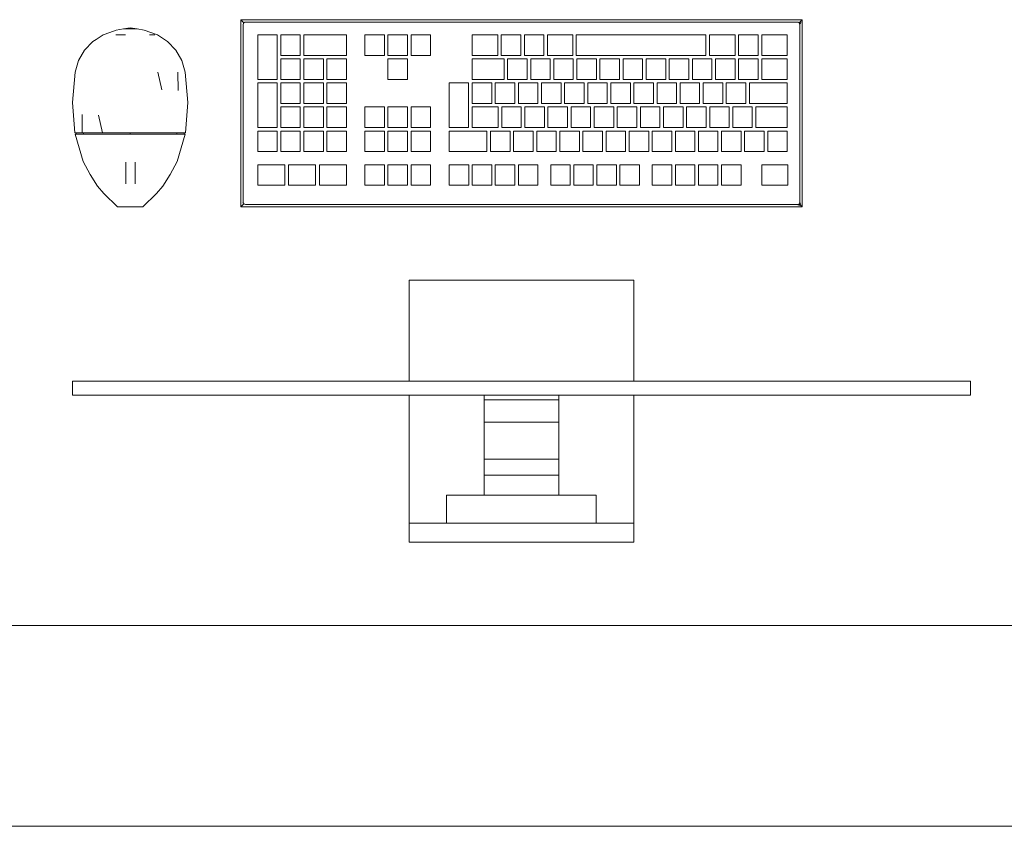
# Model space of a CAD drawing. Header units: millimetres. Extents: x 321 to 585, y -277 to 9.
# Tile 532 of 656: x 348.57 to 349.91, y -135.64 to -134.54. Entities that reach past the tile are written whole.
import ezdxf

# ---------------------------------------------------------------- set-up
doc = ezdxf.new("R2010")
doc.units = ezdxf.units.MM
doc.header["$MEASUREMENT"] = 0
doc.layers.add('IFC-Elemento construtivo genérico-Contorno', color=253, linetype='Continuous', lineweight=5)
doc.layers.add('IFC-Laje-Contorno', color=134, linetype='Continuous', lineweight=5)

msp = doc.modelspace()

# ---------------------------------------------------------------- linework, layer by layer
at = {"layer": 'IFC-Elemento construtivo genérico-Contorno', "lineweight": 5}
for p, q in [((348.8716, -134.5417), (348.8741, -134.5441)), ((348.8716, -134.7957), (348.8716, -134.5417)), ((348.8716, -134.5417), (349.6336, -134.5417)), ((349.6312, -134.5441), (349.6336, -134.5417)), ((349.6336, -134.7957), (349.6336, -134.5417)), ((348.7026, -134.5558), (348.7122, -134.5542)), ((348.7122, -134.5542), (348.7215, -134.5526)), ((348.7122, -134.5542), (348.7307, -134.5542)), ((348.7215, -134.5526), (348.7307, -134.5542)), ((348.7307, -134.5542), (348.7403, -134.5558)), ((348.8741, -134.5441), (348.8757, -134.5458)), ((348.8748, -134.548), (348.8754, -134.5465)), ((348.8748, -134.548), (348.8752, -134.5472)), ((348.8748, -134.7893), (348.8748, -134.548)), ((348.8752, -134.5472), (348.8754, -134.5465)), ((348.8754, -134.5465), (348.8757, -134.5458)), ((348.8757, -134.5458), (348.878, -134.5448)), ((348.8757, -134.5458), (348.8772, -134.5452)), ((348.8772, -134.5452), (348.8776, -134.545)), ((348.8776, -134.545), (348.878, -134.5448)), ((348.878, -134.5448), (349.6273, -134.5448)), ((349.6273, -134.5448), (349.6281, -134.5452)), ((349.6273, -134.5448), (349.6288, -134.5455)), ((349.6281, -134.5452), (349.6295, -134.5458)), ((349.6288, -134.5455), (349.6295, -134.5458)), ((349.6295, -134.5458), (349.6312, -134.5441)), ((349.6295, -134.5458), (349.6301, -134.5472)), ((349.6295, -134.5458), (349.6305, -134.548)), ((349.6301, -134.5472), (349.6303, -134.5476)), ((349.6303, -134.5476), (349.6305, -134.548)), ((349.6305, -134.7893), (349.6305, -134.548)), ((349.6308, -134.5474), (349.6318, -134.5454)), ((349.6308, -134.5474), (349.6311, -134.5467)), ((349.6311, -134.5467), (349.6318, -134.5454)), ((348.6709, -134.5712), (348.6752, -134.5684)), ((348.6752, -134.5684), (348.6847, -134.5624)), ((348.6847, -134.5624), (348.6936, -134.5591)), ((348.6936, -134.5591), (348.7026, -134.5558)), ((348.702, -134.5624), (348.715, -134.5624)), ((348.7085, -134.5624), (348.715, -134.5624)), ((348.7403, -134.5558), (348.7583, -134.5624)), ((348.7475, -134.5624), (348.755, -134.5624)), ((348.7475, -134.5624), (348.7518, -134.5624)), ((348.7583, -134.5624), (348.7678, -134.5684)), ((348.7678, -134.5684), (348.7721, -134.5712)), ((348.8945, -134.6227), (348.8945, -134.5623)), ((348.8945, -134.5623), (348.921, -134.5623)), ((348.921, -134.6227), (348.921, -134.5623)), ((348.9258, -134.5901), (348.9258, -134.5623)), ((348.9258, -134.5623), (348.9523, -134.5623)), ((348.9523, -134.5901), (348.9523, -134.5623)), ((348.9572, -134.5901), (348.9572, -134.5623)), ((348.9572, -134.5623), (349.015, -134.5623)), ((349.015, -134.5901), (349.015, -134.5623)), ((349.04, -134.5623), (349.0666, -134.5623)), ((349.04, -134.5901), (349.04, -134.5623)), ((349.0666, -134.5901), (349.0666, -134.5623)), ((349.0714, -134.5623), (349.0979, -134.5623)), ((349.0714, -134.5901), (349.0714, -134.5623)), ((349.0979, -134.5901), (349.0979, -134.5623)), ((349.1027, -134.5623), (349.1293, -134.5623)), ((349.1027, -134.5901), (349.1027, -134.5623)), ((349.1293, -134.5901), (349.1293, -134.5623)), ((349.1857, -134.5901), (349.1857, -134.5623)), ((349.1857, -134.5623), (349.2203, -134.5623)), ((349.2203, -134.5901), (349.2203, -134.5623)), ((349.2251, -134.5901), (349.2251, -134.5623)), ((349.2251, -134.5623), (349.2516, -134.5623)), ((349.2516, -134.5901), (349.2516, -134.5623)), ((349.2565, -134.5901), (349.2565, -134.5623)), ((349.2565, -134.5623), (349.283, -134.5623)), ((349.283, -134.5901), (349.283, -134.5623)), ((349.2878, -134.5901), (349.2878, -134.5623)), ((349.2878, -134.5623), (349.3222, -134.5623)), ((349.3222, -134.5901), (349.3222, -134.5623)), ((349.327, -134.5901), (349.327, -134.5623)), ((349.327, -134.5623), (349.5029, -134.5623)), ((349.5029, -134.5901), (349.5029, -134.5623)), ((349.5077, -134.5901), (349.5077, -134.5623)), ((349.5077, -134.5623), (349.5425, -134.5623)), ((349.5425, -134.5901), (349.5425, -134.5623)), ((349.5473, -134.5901), (349.5473, -134.5623)), ((349.5473, -134.5623), (349.5738, -134.5623)), ((349.5738, -134.5901), (349.5738, -134.5623)), ((349.5787, -134.5901), (349.5787, -134.5623)), ((349.5787, -134.5623), (349.6134, -134.5623)), ((349.6134, -134.5901), (349.6134, -134.5623)), ((348.6595, -134.5829), (348.6709, -134.5712)), ((348.7721, -134.5712), (348.7834, -134.5829)), ((348.6513, -134.5971), (348.6595, -134.5829)), ((348.7834, -134.5829), (348.7917, -134.5971)), ((348.9258, -134.5901), (348.9523, -134.5901)), ((348.9258, -134.6227), (348.9258, -134.5949)), ((348.9258, -134.5949), (348.9523, -134.5949)), ((348.9523, -134.6227), (348.9523, -134.5949)), ((348.9572, -134.5901), (349.015, -134.5901)), ((348.9572, -134.6227), (348.9572, -134.5949)), ((348.9572, -134.5949), (348.9837, -134.5949)), ((348.9837, -134.6227), (348.9837, -134.5949)), ((348.9885, -134.6227), (348.9885, -134.5949)), ((348.9885, -134.5949), (349.015, -134.5949)), ((349.015, -134.6227), (349.015, -134.5949)), ((349.04, -134.5901), (349.0666, -134.5901)), ((349.0714, -134.5901), (349.0979, -134.5901)), ((349.0714, -134.6227), (349.0714, -134.5949)), ((349.0714, -134.5949), (349.0979, -134.5949)), ((349.0979, -134.6227), (349.0979, -134.5949)), ((349.1027, -134.5901), (349.1293, -134.5901)), ((349.1857, -134.5901), (349.2203, -134.5901)), ((349.1857, -134.6227), (349.1857, -134.5949)), ((349.1857, -134.5949), (349.2289, -134.5949)), ((349.2251, -134.5901), (349.2516, -134.5901)), ((349.2289, -134.6227), (349.2289, -134.5949)), ((349.2338, -134.6227), (349.2338, -134.5949)), ((349.2338, -134.5949), (349.2603, -134.5949)), ((349.2565, -134.5901), (349.283, -134.5901)), ((349.2603, -134.6227), (349.2603, -134.5949)), ((349.2651, -134.6227), (349.2651, -134.5949)), ((349.2651, -134.5949), (349.2916, -134.5949)), ((349.2878, -134.5901), (349.3222, -134.5901)), ((349.2916, -134.6227), (349.2916, -134.5949)), ((349.2965, -134.6227), (349.2965, -134.5949)), ((349.2965, -134.5949), (349.323, -134.5949)), ((349.323, -134.6227), (349.323, -134.5949)), ((349.327, -134.5901), (349.5029, -134.5901)), ((349.3278, -134.6227), (349.3278, -134.5949)), ((349.3278, -134.5949), (349.3544, -134.5949)), ((349.3544, -134.6227), (349.3544, -134.5949)), ((349.3592, -134.6227), (349.3592, -134.5949)), ((349.3592, -134.5949), (349.3857, -134.5949)), ((349.3857, -134.6227), (349.3857, -134.5949)), ((349.3905, -134.6227), (349.3905, -134.5949)), ((349.3905, -134.5949), (349.4171, -134.5949)), ((349.4171, -134.6227), (349.4171, -134.5949)), ((349.4219, -134.6227), (349.4219, -134.5949)), ((349.4219, -134.5949), (349.4484, -134.5949)), ((349.4484, -134.6227), (349.4484, -134.5949)), ((349.4532, -134.6227), (349.4532, -134.5949)), ((349.4532, -134.5949), (349.4798, -134.5949)), ((349.4798, -134.6227), (349.4798, -134.5949)), ((349.4846, -134.6227), (349.4846, -134.5949)), ((349.4846, -134.5949), (349.5111, -134.5949)), ((349.5077, -134.5901), (349.5425, -134.5901)), ((349.5111, -134.6227), (349.5111, -134.5949)), ((349.516, -134.6227), (349.516, -134.5949)), ((349.516, -134.5949), (349.5425, -134.5949)), ((349.5425, -134.6227), (349.5425, -134.5949)), ((349.5473, -134.5901), (349.5738, -134.5901)), ((349.5473, -134.6227), (349.5473, -134.5949)), ((349.5473, -134.5949), (349.5738, -134.5949)), ((349.5738, -134.6227), (349.5738, -134.5949)), ((349.5787, -134.5901), (349.6134, -134.5901)), ((349.5787, -134.6227), (349.5787, -134.5949)), ((349.5787, -134.5949), (349.6134, -134.5949)), ((349.6134, -134.6227), (349.6134, -134.5949)), ((348.6466, -134.6127), (348.6513, -134.5971)), ((348.7917, -134.5971), (348.7963, -134.6127)), ((348.643, -134.654), (348.6466, -134.6127)), ((348.7589, -134.6127), (348.7645, -134.6367)), ((348.7863, -134.6127), (348.7867, -134.6377)), ((348.7963, -134.6127), (348.7999, -134.654)), ((348.8945, -134.6227), (348.921, -134.6227)), ((348.8945, -134.6878), (348.8945, -134.6275)), ((348.8945, -134.6275), (348.921, -134.6275)), ((348.921, -134.6878), (348.921, -134.6275)), ((348.9258, -134.6227), (348.9523, -134.6227)), ((348.9258, -134.6553), (348.9258, -134.6275)), ((348.9258, -134.6275), (348.9523, -134.6275)), ((348.9523, -134.6553), (348.9523, -134.6275)), ((348.9572, -134.6227), (348.9837, -134.6227)), ((348.9572, -134.6553), (348.9572, -134.6275)), ((348.9572, -134.6275), (348.9837, -134.6275)), ((348.9837, -134.6553), (348.9837, -134.6275)), ((348.9885, -134.6227), (349.015, -134.6227)), ((348.9885, -134.6553), (348.9885, -134.6275)), ((348.9885, -134.6275), (349.015, -134.6275)), ((349.015, -134.6553), (349.015, -134.6275)), ((349.0714, -134.6227), (349.0979, -134.6227)), ((349.1544, -134.6878), (349.1544, -134.6275)), ((349.1544, -134.6275), (349.1809, -134.6275)), ((349.1809, -134.6878), (349.1809, -134.6275)), ((349.1857, -134.6227), (349.2289, -134.6227)), ((349.1857, -134.6553), (349.1857, -134.6275)), ((349.1857, -134.6275), (349.2123, -134.6275)), ((349.2123, -134.6553), (349.2123, -134.6275)), ((349.2171, -134.6553), (349.2171, -134.6275)), ((349.2171, -134.6275), (349.2436, -134.6275)), ((349.2338, -134.6227), (349.2603, -134.6227)), ((349.2436, -134.6553), (349.2436, -134.6275)), ((349.2484, -134.6553), (349.2484, -134.6275)), ((349.2484, -134.6275), (349.275, -134.6275)), ((349.2651, -134.6227), (349.2916, -134.6227)), ((349.275, -134.6553), (349.275, -134.6275)), ((349.2798, -134.6553), (349.2798, -134.6275)), ((349.2798, -134.6275), (349.3063, -134.6275)), ((349.2965, -134.6227), (349.323, -134.6227)), ((349.3063, -134.6553), (349.3063, -134.6275)), ((349.3112, -134.6553), (349.3112, -134.6275)), ((349.3112, -134.6275), (349.3377, -134.6275)), ((349.3278, -134.6227), (349.3544, -134.6227)), ((349.3377, -134.6553), (349.3377, -134.6275)), ((349.3425, -134.6553), (349.3425, -134.6275)), ((349.3425, -134.6275), (349.369, -134.6275)), ((349.3592, -134.6227), (349.3857, -134.6227)), ((349.369, -134.6553), (349.369, -134.6275)), ((349.3739, -134.6553), (349.3739, -134.6275)), ((349.3739, -134.6275), (349.4004, -134.6275)), ((349.3905, -134.6227), (349.4171, -134.6227)), ((349.4004, -134.6553), (349.4004, -134.6275)), ((349.4052, -134.6553), (349.4052, -134.6275)), ((349.4052, -134.6275), (349.4317, -134.6275)), ((349.4219, -134.6227), (349.4484, -134.6227)), ((349.4317, -134.6553), (349.4317, -134.6275)), ((349.4366, -134.6553), (349.4366, -134.6275)), ((349.4366, -134.6275), (349.4631, -134.6275)), ((349.4532, -134.6227), (349.4798, -134.6227)), ((349.4631, -134.6553), (349.4631, -134.6275)), ((349.4679, -134.6553), (349.4679, -134.6275)), ((349.4679, -134.6275), (349.4945, -134.6275)), ((349.4846, -134.6227), (349.5111, -134.6227)), ((349.4945, -134.6553), (349.4945, -134.6275)), ((349.4993, -134.6553), (349.4993, -134.6275)), ((349.4993, -134.6275), (349.5258, -134.6275)), ((349.516, -134.6227), (349.5425, -134.6227)), ((349.5258, -134.6553), (349.5258, -134.6275)), ((349.5306, -134.6553), (349.5306, -134.6275)), ((349.5306, -134.6275), (349.5572, -134.6275)), ((349.5473, -134.6227), (349.5738, -134.6227)), ((349.5572, -134.6553), (349.5572, -134.6275)), ((349.562, -134.6553), (349.562, -134.6275)), ((349.562, -134.6275), (349.6134, -134.6275)), ((349.5787, -134.6227), (349.6134, -134.6227)), ((349.6134, -134.6553), (349.6134, -134.6275)), ((348.643, -134.654), (348.6464, -134.6953)), ((348.7966, -134.6953), (348.7999, -134.654)), ((348.9258, -134.6553), (348.9523, -134.6553)), ((348.9258, -134.6878), (348.9258, -134.6601)), ((348.9258, -134.6601), (348.9523, -134.6601)), ((348.9523, -134.6878), (348.9523, -134.6601)), ((348.9572, -134.6553), (348.9837, -134.6553)), ((348.9572, -134.6878), (348.9572, -134.6601)), ((348.9572, -134.6601), (348.9837, -134.6601)), ((348.9837, -134.6878), (348.9837, -134.6601)), ((348.9885, -134.6553), (349.015, -134.6553)), ((348.9885, -134.6878), (348.9885, -134.6601)), ((348.9885, -134.6601), (349.015, -134.6601)), ((349.015, -134.6878), (349.015, -134.6601)), ((349.04, -134.6601), (349.0666, -134.6601)), ((349.04, -134.6878), (349.04, -134.6601)), ((349.0666, -134.6878), (349.0666, -134.6601)), ((349.0714, -134.6601), (349.0979, -134.6601)), ((349.0714, -134.6878), (349.0714, -134.6601)), ((349.0979, -134.6878), (349.0979, -134.6601)), ((349.1027, -134.6601), (349.1293, -134.6601)), ((349.1027, -134.6878), (349.1027, -134.6601)), ((349.1293, -134.6878), (349.1293, -134.6601)), ((349.1857, -134.6553), (349.2123, -134.6553)), ((349.1857, -134.6878), (349.1857, -134.6601)), ((349.1857, -134.6601), (349.221, -134.6601)), ((349.2171, -134.6553), (349.2436, -134.6553)), ((349.221, -134.6878), (349.221, -134.6601)), ((349.2259, -134.6878), (349.2259, -134.6601)), ((349.2259, -134.6601), (349.2524, -134.6601)), ((349.2484, -134.6553), (349.275, -134.6553)), ((349.2524, -134.6878), (349.2524, -134.6601)), ((349.2572, -134.6878), (349.2572, -134.6601)), ((349.2572, -134.6601), (349.2837, -134.6601)), ((349.2798, -134.6553), (349.3063, -134.6553)), ((349.2837, -134.6878), (349.2837, -134.6601)), ((349.2886, -134.6878), (349.2886, -134.6601)), ((349.2886, -134.6601), (349.3151, -134.6601)), ((349.3112, -134.6553), (349.3377, -134.6553)), ((349.3151, -134.6878), (349.3151, -134.6601)), ((349.3199, -134.6878), (349.3199, -134.6601)), ((349.3199, -134.6601), (349.3465, -134.6601)), ((349.3425, -134.6553), (349.369, -134.6553)), ((349.3465, -134.6878), (349.3465, -134.6601)), ((349.3513, -134.6878), (349.3513, -134.6601)), ((349.3513, -134.6601), (349.3778, -134.6601)), ((349.3739, -134.6553), (349.4004, -134.6553)), ((349.3778, -134.6878), (349.3778, -134.6601)), ((349.3826, -134.6878), (349.3826, -134.6601)), ((349.3826, -134.6601), (349.4092, -134.6601)), ((349.4052, -134.6553), (349.4317, -134.6553)), ((349.4092, -134.6878), (349.4092, -134.6601)), ((349.414, -134.6878), (349.414, -134.6601)), ((349.414, -134.6601), (349.4405, -134.6601)), ((349.4366, -134.6553), (349.4631, -134.6553)), ((349.4405, -134.6878), (349.4405, -134.6601)), ((349.4453, -134.6878), (349.4453, -134.6601)), ((349.4453, -134.6601), (349.4719, -134.6601)), ((349.4679, -134.6553), (349.4945, -134.6553)), ((349.4719, -134.6878), (349.4719, -134.6601)), ((349.4767, -134.6878), (349.4767, -134.6601)), ((349.4767, -134.6601), (349.5032, -134.6601)), ((349.4993, -134.6553), (349.5258, -134.6553)), ((349.5032, -134.6878), (349.5032, -134.6601)), ((349.5081, -134.6878), (349.5081, -134.6601)), ((349.5081, -134.6601), (349.5346, -134.6601)), ((349.5306, -134.6553), (349.5572, -134.6553)), ((349.5346, -134.6878), (349.5346, -134.6601)), ((349.5394, -134.6878), (349.5394, -134.6601)), ((349.5394, -134.6601), (349.5659, -134.6601)), ((349.562, -134.6553), (349.6134, -134.6553)), ((349.5659, -134.6878), (349.5659, -134.6601)), ((349.5708, -134.6878), (349.5708, -134.6601)), ((349.5708, -134.6601), (349.6134, -134.6601)), ((349.6134, -134.6878), (349.6134, -134.6601)), ((348.6562, -134.6704), (348.6564, -134.6953)), ((348.6784, -134.6713), (348.6839, -134.6953)), ((348.8945, -134.6878), (348.921, -134.6878)), ((348.9258, -134.6878), (348.9523, -134.6878)), ((348.9572, -134.6878), (348.9837, -134.6878)), ((348.9885, -134.6878), (349.015, -134.6878)), ((349.04, -134.6878), (349.0666, -134.6878)), ((349.0714, -134.6878), (349.0979, -134.6878)), ((349.1027, -134.6878), (349.1293, -134.6878)), ((349.1544, -134.6878), (349.1809, -134.6878)), ((349.1857, -134.6878), (349.221, -134.6878)), ((349.2259, -134.6878), (349.2524, -134.6878)), ((349.2572, -134.6878), (349.2837, -134.6878)), ((349.2886, -134.6878), (349.3151, -134.6878)), ((349.3199, -134.6878), (349.3465, -134.6878)), ((349.3513, -134.6878), (349.3778, -134.6878)), ((349.3826, -134.6878), (349.4092, -134.6878)), ((349.414, -134.6878), (349.4405, -134.6878)), ((349.4453, -134.6878), (349.4719, -134.6878)), ((349.4767, -134.6878), (349.5032, -134.6878)), ((349.5081, -134.6878), (349.5346, -134.6878)), ((349.5394, -134.6878), (349.5659, -134.6878)), ((349.5708, -134.6878), (349.6134, -134.6878)), ((348.6464, -134.6953), (348.6514, -134.6953)), ((348.6466, -134.697), (348.6577, -134.7342)), ((348.6466, -134.697), (348.6567, -134.697)), ((348.6483, -134.697), (348.6483, -134.6953)), ((348.6507, -134.697), (348.6532, -134.697)), ((348.6514, -134.6953), (348.6564, -134.6953)), ((348.6532, -134.697), (348.6556, -134.697)), ((348.6556, -134.697), (348.6581, -134.697)), ((348.6564, -134.6953), (348.6702, -134.6953)), ((348.6567, -134.697), (348.6704, -134.697)), ((348.6581, -134.697), (348.6581, -134.6953)), ((348.6648, -134.697), (348.6715, -134.697)), ((348.6702, -134.6953), (348.6839, -134.6953)), ((348.6704, -134.697), (348.6841, -134.697)), ((348.6782, -134.697), (348.6849, -134.697)), ((348.6839, -134.6953), (348.7027, -134.6953)), ((348.6841, -134.697), (348.7028, -134.697)), ((348.694, -134.697), (348.7032, -134.697)), ((348.7027, -134.6953), (348.7215, -134.6953)), ((348.7028, -134.697), (348.7215, -134.697)), ((348.7123, -134.697), (348.7215, -134.697)), ((348.7215, -134.697), (348.7215, -134.6953)), ((348.7215, -134.6953), (348.7403, -134.6953)), ((348.7215, -134.697), (348.7402, -134.697)), ((348.7215, -134.697), (348.7306, -134.697)), ((348.7398, -134.697), (348.7489, -134.697)), ((348.7402, -134.697), (348.7589, -134.697)), ((348.7403, -134.6953), (348.7591, -134.6953)), ((348.7581, -134.697), (348.7648, -134.697)), ((348.7589, -134.697), (348.7726, -134.697)), ((348.7591, -134.6953), (348.7728, -134.6953)), ((348.7715, -134.697), (348.7782, -134.697)), ((348.7726, -134.697), (348.7863, -134.697)), ((348.7728, -134.6953), (348.7866, -134.6953)), ((348.7849, -134.697), (348.7849, -134.6953)), ((348.7849, -134.697), (348.7874, -134.697)), ((348.7853, -134.7342), (348.7963, -134.697)), ((348.7863, -134.697), (348.7963, -134.697)), ((348.7866, -134.6953), (348.7916, -134.6953)), ((348.7874, -134.697), (348.7898, -134.697)), ((348.7898, -134.697), (348.7913, -134.697)), ((348.7913, -134.697), (348.793, -134.697)), ((348.7916, -134.6953), (348.7966, -134.6953)), ((348.7947, -134.697), (348.7947, -134.6953)), ((348.8945, -134.7204), (348.8945, -134.6927)), ((348.8945, -134.6927), (348.921, -134.6927)), ((348.921, -134.7204), (348.921, -134.6927)), ((348.9258, -134.7204), (348.9258, -134.6927)), ((348.9258, -134.6927), (348.9523, -134.6927)), ((348.9523, -134.7204), (348.9523, -134.6927)), ((348.9572, -134.7204), (348.9572, -134.6927)), ((348.9572, -134.6927), (348.9837, -134.6927)), ((348.9837, -134.7204), (348.9837, -134.6927)), ((348.9885, -134.7204), (348.9885, -134.6927)), ((348.9885, -134.6927), (349.015, -134.6927)), ((349.015, -134.7204), (349.015, -134.6927)), ((349.04, -134.7204), (349.04, -134.6927)), ((349.04, -134.6927), (349.0666, -134.6927)), ((349.0666, -134.7204), (349.0666, -134.6927)), ((349.0714, -134.7204), (349.0714, -134.6927)), ((349.0714, -134.6927), (349.0979, -134.6927)), ((349.0979, -134.7204), (349.0979, -134.6927)), ((349.1027, -134.7204), (349.1027, -134.6927)), ((349.1027, -134.6927), (349.1293, -134.6927)), ((349.1293, -134.7204), (349.1293, -134.6927)), ((349.1544, -134.7204), (349.1544, -134.6927)), ((349.1544, -134.6927), (349.2058, -134.6927)), ((349.2058, -134.7204), (349.2058, -134.6927)), ((349.2106, -134.7204), (349.2106, -134.6927)), ((349.2106, -134.6927), (349.2371, -134.6927)), ((349.2371, -134.7204), (349.2371, -134.6927)), ((349.242, -134.7204), (349.242, -134.6927)), ((349.242, -134.6927), (349.2685, -134.6927)), ((349.2685, -134.7204), (349.2685, -134.6927)), ((349.2733, -134.7204), (349.2733, -134.6927)), ((349.2733, -134.6927), (349.2998, -134.6927)), ((349.2998, -134.7204), (349.2998, -134.6927)), ((349.3047, -134.7204), (349.3047, -134.6927)), ((349.3047, -134.6927), (349.3312, -134.6927)), ((349.3312, -134.7204), (349.3312, -134.6927)), ((349.336, -134.7204), (349.336, -134.6927)), ((349.336, -134.6927), (349.3626, -134.6927)), ((349.3626, -134.7204), (349.3626, -134.6927)), ((349.3674, -134.7204), (349.3674, -134.6927)), ((349.3674, -134.6927), (349.3939, -134.6927)), ((349.3939, -134.7204), (349.3939, -134.6927)), ((349.3987, -134.7204), (349.3987, -134.6927)), ((349.3987, -134.6927), (349.4253, -134.6927)), ((349.4253, -134.7204), (349.4253, -134.6927)), ((349.4301, -134.7204), (349.4301, -134.6927)), ((349.4301, -134.6927), (349.4566, -134.6927)), ((349.4566, -134.7204), (349.4566, -134.6927)), ((349.4615, -134.7204), (349.4615, -134.6927)), ((349.4615, -134.6927), (349.488, -134.6927)), ((349.488, -134.7204), (349.488, -134.6927)), ((349.4928, -134.7204), (349.4928, -134.6927)), ((349.4928, -134.6927), (349.5193, -134.6927)), ((349.5193, -134.7204), (349.5193, -134.6927)), ((349.5242, -134.7204), (349.5242, -134.6927)), ((349.5242, -134.6927), (349.5507, -134.6927)), ((349.5507, -134.7204), (349.5507, -134.6927)), ((349.5555, -134.7204), (349.5555, -134.6927)), ((349.5555, -134.6927), (349.582, -134.6927)), ((349.582, -134.7204), (349.582, -134.6927)), ((349.5869, -134.7204), (349.5869, -134.6927)), ((349.5869, -134.6927), (349.6134, -134.6927)), ((349.6134, -134.7204), (349.6134, -134.6927)), ((348.8945, -134.7204), (348.921, -134.7204)), ((348.9258, -134.7204), (348.9523, -134.7204)), ((348.9572, -134.7204), (348.9837, -134.7204)), ((348.9885, -134.7204), (349.015, -134.7204)), ((349.04, -134.7204), (349.0666, -134.7204)), ((349.0714, -134.7204), (349.0979, -134.7204)), ((349.1027, -134.7204), (349.1293, -134.7204)), ((349.1544, -134.7204), (349.2058, -134.7204)), ((349.2106, -134.7204), (349.2371, -134.7204)), ((349.242, -134.7204), (349.2685, -134.7204)), ((349.2733, -134.7204), (349.2998, -134.7204)), ((349.3047, -134.7204), (349.3312, -134.7204)), ((349.336, -134.7204), (349.3626, -134.7204)), ((349.3674, -134.7204), (349.3939, -134.7204)), ((349.3987, -134.7204), (349.4253, -134.7204)), ((349.4301, -134.7204), (349.4566, -134.7204)), ((349.4615, -134.7204), (349.488, -134.7204)), ((349.4928, -134.7204), (349.5193, -134.7204)), ((349.5242, -134.7204), (349.5507, -134.7204)), ((349.5555, -134.7204), (349.582, -134.7204)), ((349.5869, -134.7204), (349.6134, -134.7204)), ((348.6577, -134.7342), (348.6672, -134.7515)), ((348.7155, -134.7398), (348.7155, -134.7351)), ((348.7155, -134.7449), (348.7155, -134.7398)), ((348.7282, -134.7398), (348.7282, -134.7351)), ((348.7282, -134.7449), (348.7282, -134.7398)), ((348.7758, -134.7515), (348.7853, -134.7342)), ((348.8945, -134.7386), (348.9312, -134.7386)), ((348.8945, -134.7664), (348.8945, -134.7386)), ((348.9312, -134.7664), (348.9312, -134.7386)), ((348.9364, -134.7386), (348.9731, -134.7386)), ((348.9364, -134.7664), (348.9364, -134.7386)), ((348.9731, -134.7664), (348.9731, -134.7386)), ((348.9783, -134.7664), (348.9783, -134.7386)), ((348.9783, -134.7386), (349.015, -134.7386)), ((349.015, -134.7664), (349.015, -134.7386)), ((349.04, -134.7664), (349.04, -134.7386)), ((349.04, -134.7386), (349.0666, -134.7386)), ((349.0666, -134.7664), (349.0666, -134.7386)), ((349.0714, -134.7664), (349.0714, -134.7386)), ((349.0714, -134.7386), (349.0979, -134.7386)), ((349.0979, -134.7664), (349.0979, -134.7386)), ((349.1027, -134.7664), (349.1027, -134.7386)), ((349.1027, -134.7386), (349.1293, -134.7386)), ((349.1293, -134.7664), (349.1293, -134.7386)), ((349.1544, -134.7664), (349.1544, -134.7386)), ((349.1544, -134.7386), (349.181, -134.7386)), ((349.181, -134.7664), (349.181, -134.7386)), ((349.1858, -134.7664), (349.1858, -134.7386)), ((349.1858, -134.7386), (349.2123, -134.7386)), ((349.2123, -134.7664), (349.2123, -134.7386)), ((349.2171, -134.7664), (349.2171, -134.7386)), ((349.2171, -134.7386), (349.2437, -134.7386)), ((349.2437, -134.7664), (349.2437, -134.7386)), ((349.2485, -134.7664), (349.2485, -134.7386)), ((349.2485, -134.7386), (349.275, -134.7386)), ((349.275, -134.7664), (349.275, -134.7386)), ((349.2923, -134.7664), (349.2923, -134.7386)), ((349.2923, -134.7386), (349.3188, -134.7386)), ((349.3188, -134.7664), (349.3188, -134.7386)), ((349.3236, -134.7664), (349.3236, -134.7386)), ((349.3236, -134.7386), (349.3501, -134.7386)), ((349.3501, -134.7664), (349.3501, -134.7386)), ((349.355, -134.7664), (349.355, -134.7386)), ((349.355, -134.7386), (349.3815, -134.7386)), ((349.3815, -134.7664), (349.3815, -134.7386)), ((349.3863, -134.7664), (349.3863, -134.7386)), ((349.3863, -134.7386), (349.4129, -134.7386)), ((349.4129, -134.7664), (349.4129, -134.7386)), ((349.4301, -134.7664), (349.4301, -134.7386)), ((349.4301, -134.7386), (349.4566, -134.7386)), ((349.4566, -134.7664), (349.4566, -134.7386)), ((349.4615, -134.7664), (349.4615, -134.7386)), ((349.4615, -134.7386), (349.488, -134.7386)), ((349.488, -134.7664), (349.488, -134.7386)), ((349.4928, -134.7664), (349.4928, -134.7386)), ((349.4928, -134.7386), (349.5193, -134.7386)), ((349.5193, -134.7664), (349.5193, -134.7386)), ((349.5242, -134.7664), (349.5242, -134.7386)), ((349.5242, -134.7386), (349.5507, -134.7386)), ((349.5507, -134.7664), (349.5507, -134.7386)), ((349.579, -134.7664), (349.579, -134.7386)), ((349.579, -134.7386), (349.6143, -134.7386)), ((349.6143, -134.7664), (349.6143, -134.7386)), ((348.6672, -134.7515), (348.6772, -134.7677)), ((348.7155, -134.75), (348.7155, -134.7449)), ((348.7155, -134.7547), (348.7155, -134.75)), ((348.7155, -134.7588), (348.7155, -134.7547)), ((348.7282, -134.75), (348.7282, -134.7449)), ((348.7282, -134.7547), (348.7282, -134.75)), ((348.7282, -134.7588), (348.7282, -134.7547)), ((348.7657, -134.7677), (348.7758, -134.7515)), ((348.6772, -134.7677), (348.6857, -134.7773)), ((348.7155, -134.7619), (348.7155, -134.7588)), ((348.7155, -134.7639), (348.7155, -134.7619)), ((348.7155, -134.7646), (348.7155, -134.7639)), ((348.7282, -134.7619), (348.7282, -134.7588)), ((348.7282, -134.7639), (348.7282, -134.7619)), ((348.7282, -134.7646), (348.7282, -134.7639)), ((348.7573, -134.7773), (348.7657, -134.7677)), ((348.8945, -134.7664), (348.9312, -134.7664)), ((348.9364, -134.7664), (348.9731, -134.7664)), ((348.9783, -134.7664), (349.015, -134.7664)), ((349.04, -134.7664), (349.0666, -134.7664)), ((349.0714, -134.7664), (349.0979, -134.7664)), ((349.1027, -134.7664), (349.1293, -134.7664)), ((349.1544, -134.7664), (349.181, -134.7664)), ((349.1858, -134.7664), (349.2123, -134.7664)), ((349.2171, -134.7664), (349.2437, -134.7664)), ((349.2485, -134.7664), (349.275, -134.7664)), ((349.2923, -134.7664), (349.3188, -134.7664)), ((349.3236, -134.7664), (349.3501, -134.7664)), ((349.355, -134.7664), (349.3815, -134.7664)), ((349.3863, -134.7664), (349.4129, -134.7664)), ((349.4301, -134.7664), (349.4566, -134.7664)), ((349.4615, -134.7664), (349.488, -134.7664)), ((349.4928, -134.7664), (349.5193, -134.7664)), ((349.5242, -134.7664), (349.5507, -134.7664)), ((349.579, -134.7664), (349.6143, -134.7664)), ((348.6857, -134.7773), (348.7042, -134.7957)), ((348.7388, -134.7957), (348.7573, -134.7773)), ((348.7042, -134.7957), (348.7066, -134.7957)), ((348.7066, -134.7957), (348.709, -134.7957)), ((348.709, -134.7957), (348.7109, -134.7957)), ((348.7109, -134.7957), (348.7128, -134.7957)), ((348.7128, -134.7957), (348.7172, -134.7957)), ((348.7172, -134.7957), (348.7215, -134.7957)), ((348.7215, -134.7957), (348.7258, -134.7957)), ((348.7258, -134.7957), (348.7302, -134.7957)), ((348.7302, -134.7957), (348.7321, -134.7957)), ((348.7321, -134.7957), (348.734, -134.7957)), ((348.734, -134.7957), (348.7364, -134.7957)), ((348.7364, -134.7957), (348.7388, -134.7957)), ((348.8716, -134.7957), (348.8741, -134.7932)), ((348.8716, -134.7957), (349.6336, -134.7957)), ((348.8741, -134.7932), (348.8757, -134.7916)), ((348.8742, -134.7906), (348.8748, -134.7893)), ((348.8742, -134.7906), (348.8745, -134.79)), ((348.8745, -134.79), (348.8748, -134.7893)), ((348.8748, -134.7893), (348.8757, -134.7916)), ((348.8748, -134.7893), (348.8752, -134.7901)), ((348.8757, -134.7916), (348.8765, -134.7919)), ((348.8765, -134.7919), (348.878, -134.7925)), ((348.8765, -134.7919), (348.8772, -134.7921)), ((348.8772, -134.7921), (348.878, -134.7925)), ((348.878, -134.7925), (349.6273, -134.7925)), ((349.6273, -134.7925), (349.6295, -134.7916)), ((349.6279, -134.7928), (349.6286, -134.7931)), ((349.6286, -134.7931), (349.6299, -134.7938)), ((349.6295, -134.7916), (349.6298, -134.7908)), ((349.6295, -134.7916), (349.6312, -134.7932)), ((349.6298, -134.7908), (349.6305, -134.7893)), ((349.6305, -134.7893), (349.6311, -134.7906)), ((349.6305, -134.7893), (349.6318, -134.7919)), ((349.6312, -134.7932), (349.6336, -134.7957)), ((349.1002, -135.0322), (349.1002, -134.8949)), ((349.1002, -134.8949), (349.405, -134.8949)), ((349.405, -135.0322), (349.405, -134.8949)), ((348.643, -135.0322), (348.6435, -135.0322)), ((348.643, -135.0512), (348.643, -135.0322)), ((348.6435, -135.0322), (348.6447, -135.0322)), ((348.6447, -135.0322), (348.6468, -135.0322)), ((348.6468, -135.0322), (348.6494, -135.0322)), ((348.6494, -135.0322), (348.6525, -135.0322)), ((348.6525, -135.0322), (348.6557, -135.0322)), ((348.6557, -135.0322), (349.8495, -135.0322)), ((349.8495, -135.0322), (349.8528, -135.0322)), ((349.8528, -135.0322), (349.8559, -135.0322)), ((349.8559, -135.0322), (349.8585, -135.0322)), ((349.8585, -135.0322), (349.8605, -135.0322)), ((349.8605, -135.0322), (349.8618, -135.0322)), ((349.8618, -135.0322), (349.8622, -135.0322)), ((349.8622, -135.0512), (349.8622, -135.0322)), ((348.643, -135.0512), (348.6435, -135.0512)), ((348.6435, -135.0512), (348.6447, -135.0512)), ((348.6447, -135.0512), (348.6468, -135.0512)), ((348.6468, -135.0512), (348.6494, -135.0512)), ((348.6494, -135.0512), (348.6525, -135.0512)), ((348.6525, -135.0512), (348.6557, -135.0512)), ((348.6557, -135.0512), (349.8495, -135.0512)), ((349.1002, -135.2124), (349.1002, -135.0512)), ((349.2018, -135.0576), (349.2018, -135.0512)), ((349.2018, -135.0576), (349.3034, -135.0576)), ((349.2018, -135.0878), (349.2018, -135.0576)), ((349.3034, -135.0576), (349.3034, -135.0512)), ((349.3034, -135.0878), (349.3034, -135.0576)), ((349.405, -135.2124), (349.405, -135.0512)), ((349.8495, -135.0512), (349.8528, -135.0512)), ((349.8528, -135.0512), (349.8559, -135.0512)), ((349.8559, -135.0512), (349.8585, -135.0512)), ((349.8585, -135.0512), (349.8605, -135.0512)), ((349.8605, -135.0512), (349.8618, -135.0512)), ((349.8618, -135.0512), (349.8622, -135.0512)), ((349.2018, -135.1378), (349.2018, -135.0878)), ((349.2018, -135.0878), (349.3034, -135.0878)), ((349.3034, -135.1378), (349.3034, -135.0878)), ((349.2018, -135.1597), (349.2018, -135.1378)), ((349.2018, -135.1378), (349.3034, -135.1378)), ((349.3034, -135.1597), (349.3034, -135.1378)), ((349.2018, -135.1597), (349.3034, -135.1597)), ((349.2018, -135.1665), (349.2018, -135.1597)), ((349.2018, -135.1757), (349.2018, -135.1665)), ((349.3034, -135.1665), (349.3034, -135.158)), ((349.3034, -135.1757), (349.3034, -135.1665)), ((349.2018, -135.187), (349.2018, -135.1757)), ((349.3034, -135.187), (349.3034, -135.1757)), ((349.151, -135.2251), (349.151, -135.187)), ((349.151, -135.187), (349.3542, -135.187)), ((349.3542, -135.2251), (349.3542, -135.187)), ((349.1002, -135.2157), (349.1002, -135.2124)), ((349.1002, -135.2187), (349.1002, -135.2157)), ((349.1002, -135.2214), (349.1002, -135.2187)), ((349.1002, -135.2234), (349.1002, -135.2214)), ((349.1002, -135.2246), (349.1002, -135.2234)), ((349.405, -135.2157), (349.405, -135.2124)), ((349.405, -135.2187), (349.405, -135.2157)), ((349.405, -135.2214), (349.405, -135.2187)), ((349.405, -135.2234), (349.405, -135.2214)), ((349.405, -135.2246), (349.405, -135.2234)), ((349.1002, -135.2251), (349.1002, -135.2246)), ((349.1002, -135.2505), (349.1002, -135.2251)), ((349.1002, -135.2251), (349.405, -135.2251)), ((349.405, -135.2251), (349.405, -135.2246)), ((349.405, -135.2505), (349.405, -135.2251)), ((349.1002, -135.2505), (349.405, -135.2505))]:
    msp.add_line(p, q, dxfattribs=at)
at = {"layer": 'IFC-Laje-Contorno', "color": 7, "lineweight": 5}
for p, q in [((345.1315, -135.3638), (351.4158, -135.3638)), ((345.1315, -135.6362), (351.3914, -135.6362))]:
    msp.add_line(p, q, dxfattribs=at)

doc.saveas('drawing.dxf')
